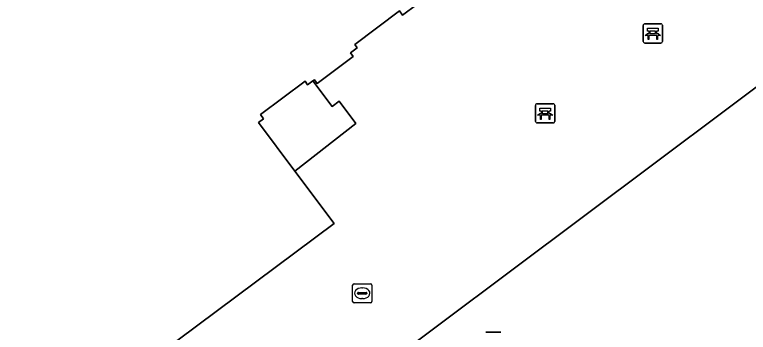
# Model space of a CAD drawing. Extents: x 161087 to 161926, y 382572 to 383873.
# Drawn here: x 161391.96 to 161430.21, y 383059.77 to 383076.34 of the extents above; entities that cross this region are included whole.
import ezdxf

# ---------------------------------------------------------------- set-up
doc = ezdxf.new("R2010")
doc.units = 0
for name, color, linetype in [('IMGEO_Bank', 7, 'Continuous'), ('IMGEO_Brandkraan', 7, 'Continuous'), ('IMGEO_Groenvoorziening', 7, 'Continuous'), ('IMGEO_Lichtmast', 7, 'Continuous'), ('IMGEO_Pand', 7, 'Continuous'), ('IMGEO_Voetgangersgebied_open', 7, 'Continuous')]:
    doc.layers.add(name, color=color, linetype=linetype)

msp = doc.modelspace()

# ---------------------------------------------------------------- linework, layer by layer
at = {"layer": 'IMGEO_Bank'}
for p, q in [((161424.727, 383074.935), (161424.727, 383075.776)), ((161424.727, 383075.776), (161424.727, 383074.935)), ((161424.802, 383075.86), (161425.643, 383075.86)), ((161425.643, 383075.86), (161424.802, 383075.86)), ((161425.727, 383075.785), (161425.727, 383074.944)), ((161425.727, 383074.944), (161425.727, 383075.785)), ((161425.424, 383075.258), (161425.031, 383075.258)), ((161425.036, 383075.366), (161425.036, 383075.472)), ((161425.08, 383075.472), (161425.08, 383075.366)), ((161425.368, 383075.478), (161425.086, 383075.478)), ((161425.086, 383075.36), (161425.368, 383075.36)), ((161425.374, 383075.366), (161425.374, 383075.472)), ((161425.418, 383075.472), (161425.418, 383075.366)), ((161425.652, 383074.86), (161424.811, 383074.86)), ((161424.811, 383074.86), (161425.652, 383074.86)), ((161419.115, 383070.765), (161419.115, 383071.606)), ((161419.115, 383071.606), (161419.115, 383070.765)), ((161419.19, 383071.69), (161420.031, 383071.69)), ((161420.031, 383071.69), (161419.19, 383071.69)), ((161420.115, 383071.615), (161420.115, 383070.774)), ((161420.115, 383070.774), (161420.115, 383071.615)), ((161419.812, 383071.088), (161419.419, 383071.088)), ((161419.424, 383071.196), (161419.424, 383071.302)), ((161419.468, 383071.302), (161419.468, 383071.196)), ((161419.756, 383071.308), (161419.474, 383071.308)), ((161419.474, 383071.19), (161419.756, 383071.19)), ((161419.762, 383071.196), (161419.762, 383071.302)), ((161419.806, 383071.302), (161419.806, 383071.196)), ((161420.04, 383070.69), (161419.199, 383070.69)), ((161419.199, 383070.69), (161420.04, 383070.69))]:
    msp.add_line(p, q, dxfattribs=at)
for points in [[(161425.03, 383075.478), (161424.944, 383075.478), (161424.944, 383075.639), (161425.507, 383075.639), (161425.507, 383075.478), (161425.424, 383075.478)], [(161424.974, 383075.258), (161424.832, 383075.258), (161424.944, 383075.36), (161425.03, 383075.36)], [(161425.024, 383075.251), (161425.024, 383075.044), (161424.981, 383075.044), (161424.981, 383075.251)], [(161425.424, 383075.36), (161425.507, 383075.36), (161425.619, 383075.258), (161425.48, 383075.258)], [(161425.474, 383075.251), (161425.474, 383075.044), (161425.43, 383075.044), (161425.43, 383075.251)], [(161419.418, 383071.308), (161419.332, 383071.308), (161419.332, 383071.469), (161419.895, 383071.469), (161419.895, 383071.308), (161419.812, 383071.308)], [(161419.362, 383071.088), (161419.22, 383071.088), (161419.332, 383071.19), (161419.418, 383071.19)], [(161419.412, 383071.081), (161419.412, 383070.874), (161419.369, 383070.874), (161419.369, 383071.081)], [(161419.812, 383071.19), (161419.895, 383071.19), (161420.007, 383071.088), (161419.868, 383071.088)], [(161419.862, 383071.081), (161419.862, 383070.874), (161419.818, 383070.874), (161419.818, 383071.081)]]:
    msp.add_lwpolyline(points, dxfattribs=at)
for centre, radius, start, end in [((161424.805, 383075.782), 0.0779, 92.4484, 184.2845), ((161424.805, 383075.782), 0.0779, 92.4484, 184.2845), ((161425.649, 383075.782), 0.0779, 2.4484, 94.2845), ((161425.649, 383075.782), 0.0779, 2.4484, 94.2845), ((161424.974, 383075.251), 0.00671, 2.8957, 87.1043), ((161425.031, 383075.251), 0.00671, 92.8957, 177.1043), ((161425.029, 383075.471), 0.00671, 2.8957, 87.1043), ((161425.029, 383075.367), 0.00671, 272.8957, 357.1043), ((161425.086, 383075.471), 0.00671, 92.8957, 177.1043), ((161425.086, 383075.367), 0.00671, 182.8957, 267.1043), ((161425.368, 383075.471), 0.00671, 2.8957, 87.1043), ((161425.368, 383075.367), 0.00671, 272.8957, 357.1043), ((161425.425, 383075.471), 0.00671, 92.8957, 177.1043), ((161425.425, 383075.367), 0.00671, 182.8957, 267.1043), ((161425.423, 383075.251), 0.00671, 2.8957, 87.1043), ((161425.48, 383075.251), 0.00671, 92.8957, 177.1043), ((161424.805, 383074.938), 0.0779, 182.4484, 274.2845), ((161424.805, 383074.938), 0.0779, 182.4484, 274.2845), ((161425.649, 383074.938), 0.0779, 272.4484, 4.2845), ((161425.649, 383074.938), 0.0779, 272.4484, 4.2845), ((161419.193, 383071.612), 0.0779, 92.4484, 184.2845), ((161419.193, 383071.612), 0.0779, 92.4484, 184.2845), ((161420.037, 383071.612), 0.0779, 2.4484, 94.2845), ((161420.037, 383071.612), 0.0779, 2.4484, 94.2845), ((161419.362, 383071.081), 0.00671, 2.8957, 87.1043), ((161419.419, 383071.081), 0.00671, 92.8957, 177.1043), ((161419.417, 383071.301), 0.00671, 2.8957, 87.1043), ((161419.417, 383071.197), 0.00671, 272.8957, 357.1043), ((161419.474, 383071.301), 0.00671, 92.8957, 177.1043), ((161419.474, 383071.197), 0.00671, 182.8957, 267.1043), ((161419.756, 383071.301), 0.00671, 2.8957, 87.1043), ((161419.756, 383071.197), 0.00671, 272.8957, 357.1043), ((161419.813, 383071.301), 0.00671, 92.8957, 177.1043), ((161419.813, 383071.197), 0.00671, 182.8957, 267.1043), ((161419.811, 383071.081), 0.00671, 2.8957, 87.1043), ((161419.868, 383071.081), 0.00671, 92.8957, 177.1043), ((161419.193, 383070.768), 0.0779, 182.4484, 274.2845), ((161419.193, 383070.768), 0.0779, 182.4484, 274.2845), ((161420.037, 383070.768), 0.0779, 272.4484, 4.2845), ((161420.037, 383070.768), 0.0779, 272.4484, 4.2845)]:
    msp.add_arc(centre, radius, start, end, dxfattribs=at)
at = {"layer": 'IMGEO_Brandkraan'}
for p, q in [((161409.654, 383062.303), (161410.506, 383062.303)), ((161409.579, 383061.377), (161409.579, 383062.229)), ((161410.067, 383062.083), (161410.092, 383062.083)), ((161410.58, 383062.229), (161410.58, 383061.377)), ((161409.838, 383061.797), (161409.838, 383061.809)), ((161410.276, 383061.76), (161409.878, 383061.76)), ((161409.881, 383061.846), (161410.279, 383061.846)), ((161410.09, 383061.523), (161410.065, 383061.523)), ((161410.322, 383061.809), (161410.322, 383061.797)), ((161410.506, 383061.303), (161409.654, 383061.303))]:
    msp.add_line(p, q, dxfattribs=at)
for points in [[(161409.654, 383062.303), (161410.506, 383062.303)], [(161409.579, 383061.377), (161409.579, 383062.229)], [(161410.58, 383062.229), (161410.58, 383061.377)], [(161410.506, 383061.303), (161409.654, 383061.303)]]:
    msp.add_lwpolyline(points, dxfattribs=at)
for centre, radius, start, end in [((161409.656, 383062.227), 0.0765, 91.552, 178.448), ((161409.656, 383062.227), 0.0765, 91.552, 178.448), ((161410.504, 383062.227), 0.0765, 1.552, 88.448), ((161410.504, 383062.227), 0.0765, 1.552, 88.448), ((161409.878, 383061.806), 0.0403, 85.8775, 175.7526), ((161409.875, 383061.796), 0.0366, 178.938, 274.7102), ((161410.279, 383061.803), 0.043, 264.8664, 352.4533), ((161410.283, 383061.808), 0.0386, 1.7309, 96.639), ((161409.656, 383061.379), 0.0765, 181.552, 268.448), ((161409.656, 383061.379), 0.0765, 181.552, 268.448), ((161410.504, 383061.379), 0.0765, 271.552, 358.448), ((161410.504, 383061.379), 0.0765, 271.552, 358.448)]:
    msp.add_arc(centre, radius, start, end, dxfattribs=at)
for centre, major_axis, ratio, start_param, end_param in [((161410.066, 383061.803), (-0.387, 0.002), 0.722429, 4.712389, 7.853982), ((161410.091, 383061.803), (-0.39, 0.002), 0.717154, 1.570796, 4.712389)]:
    msp.add_ellipse(centre, major_axis=major_axis, ratio=ratio, start_param=start_param, end_param=end_param, dxfattribs=at)
at = {"layer": 'IMGEO_Groenvoorziening'}
msp.add_lwpolyline([(161409.745, 383070.662), (161408.876, 383071.82), (161408.505, 383071.545), (161407.512, 383072.884), (161407.235, 383072.677), (161407.098, 383072.862), (161404.776, 383071.124), (161404.938, 383070.908), (161404.674, 383070.71), (161406.572, 383068.175)], close=True, dxfattribs=at)
at = {"layer": 'IMGEO_Lichtmast'}
for p, q in [((161416.517, 383059.766), (161417.307, 383059.766)), ((161417.307, 383059.766), (161416.517, 383059.766))]:
    msp.add_line(p, q, dxfattribs=at)
at = {"layer": 'IMGEO_Pand'}
msp.add_lwpolyline([(161390.203, 383051.702), (161393.488, 383054.156), (161398.363, 383057.796), (161399.459, 383058.615), (161408.611, 383065.45), (161406.572, 383068.175), (161404.674, 383070.71), (161404.938, 383070.908), (161404.776, 383071.124), (161407.098, 383072.862), (161407.235, 383072.677), (161407.512, 383072.884), (161407.588, 383072.941), (161407.725, 383072.757), (161409.599, 383074.159), (161409.461, 383074.343), (161409.821, 383074.613), (161409.689, 383074.789), (161412.019, 383076.533), (161412.187, 383076.309), (161412.931, 383076.866)], dxfattribs=at)
at = {"layer": 'IMGEO_Voetgangersgebied_open'}
msp.add_lwpolyline([(161412.931, 383076.866), (161412.187, 383076.309), (161412.019, 383076.533), (161409.689, 383074.789), (161409.821, 383074.613), (161409.461, 383074.343), (161409.599, 383074.159), (161407.725, 383072.757), (161407.588, 383072.941), (161407.512, 383072.884), (161408.505, 383071.545), (161408.876, 383071.82), (161409.745, 383070.662), (161406.572, 383068.175), (161408.611, 383065.45), (161399.459, 383058.615), (161400.886, 383056.575), (161402.23, 383057.515), (161403.938, 383055.073), (161409.317, 383058.811), (161410.333, 383057.358), (161432.896, 383074.264), (161436.953, 383077.304)], dxfattribs=at)
msp.add_lwpolyline([(161436.953, 383077.304), (161432.896, 383074.264), (161410.333, 383057.358), (161412.451, 383054.33), (161427.003, 383033.515), (161429.943, 383029.064), (161430.511, 383028.577), (161432.084, 383029.67), (161452.689, 383000), (161453.475, 382998.869), (161463.693, 383005.964), (161466.917, 383001.359), (161482.447, 383012.169)], close=True, dxfattribs=at)

doc.saveas('drawing.dxf')
